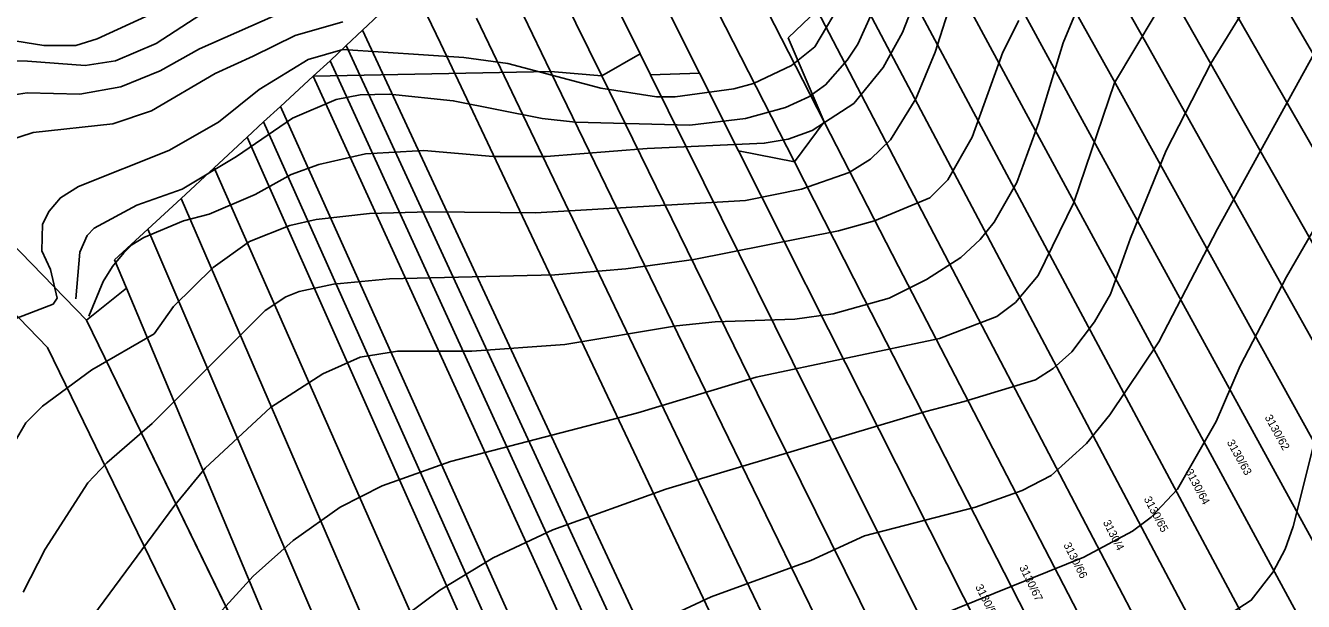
# Model space of a CAD drawing. Extents: x -555860 to -552701, y -1187050 to -1182291.
# Drawn here: x -555120.4 to -554849.1, y -1183573.6 to -1183451.2 of the extents above; entities that cross this region are included whole.
import ezdxf

# ---------------------------------------------------------------- set-up
doc = ezdxf.new("R2010")
doc.units = 0
for name, color, linetype in [('LEG_2b', 7, 'Continuous'), ('Level 28', 7, 'Continuous'), ('Level 30', 7, 'Continuous'), ('Level 40', 7, 'Continuous'), ('Level 41', 7, 'Continuous'), ('navrh_BV', 7, 'Continuous'), ('Poz předměty', 7, 'Continuous')]:
    doc.layers.add(name, color=color, linetype=linetype)

msp = doc.modelspace()

# ---------------------------------------------------------------- linework, layer by layer
at = {"layer": 'Level 28'}
msp.add_lwpolyline([(-554989.16, -1183790.18), (-554998.38, -1183762.03), (-555023.98, -1183698.86), (-555072.25, -1183586.24), (-555107.46, -1183513.79), (-555123.73, -1183497.05), (-555148.99, -1183482.44), (-555174.33, -1183475.35), (-555199.76, -1183468.31), (-555225.23, -1183461.43), (-555248.68, -1183450.24), (-555272.32, -1183438.88), (-555295.77, -1183427.64), (-555319.32, -1183416.36), (-555342.75, -1183405.14), (-555324.88, -1183381.52), (-555299.11, -1183358.62), (-555286.46, -1183347.02), (-555255.88, -1183308.96), (-555251.14, -1183303.48), (-555248.77, -1183300.73), (-555246.44, -1183298.03), (-555242.85, -1183293.87), (-555241.16, -1183291.91)], dxfattribs=at)
at = {"layer": 'Level 30'}
for points in [[(-555250.11, -1183286.98), (-555254.01, -1183291.5), (-555256.34, -1183294.2), (-555258.71, -1183296.95), (-555263.56, -1183302.55), (-555293.78, -1183340.16), (-555305.81, -1183351.2), (-555332.26, -1183374.7), (-555358.11, -1183408.87), (-555323.64, -1183425.38), (-555300.09, -1183436.66), (-555276.65, -1183447.9), (-555253, -1183459.26), (-555228.72, -1183470.85), (-555202.4, -1183477.96), (-555177.01, -1183484.98), (-555152.9, -1183491.73), (-555129.94, -1183505.01), (-555115.75, -1183519.61), (-555081.35, -1183590.4), (-555033.21, -1183702.71), (-555007.78, -1183765.47), (-554998.93, -1183792.49)], [(-554989.16, -1183790.18), (-554998.38, -1183762.03), (-555023.98, -1183698.86), (-555072.25, -1183586.24), (-555107.46, -1183513.79), (-555123.73, -1183497.05), (-555148.99, -1183482.44), (-555174.33, -1183475.35), (-555199.76, -1183468.31), (-555225.23, -1183461.43), (-555248.68, -1183450.24), (-555272.32, -1183438.88), (-555295.77, -1183427.64), (-555319.32, -1183416.36), (-555342.75, -1183405.14), (-555324.88, -1183381.52), (-555299.11, -1183358.62), (-555286.46, -1183347.02), (-555255.88, -1183308.96), (-555251.14, -1183303.48), (-555248.77, -1183300.73), (-555246.44, -1183298.03), (-555242.85, -1183293.87), (-555241.16, -1183291.91)]]:
    msp.add_lwpolyline(points, dxfattribs=at)
at = {"layer": 'Level 40'}
for points in [[(-554894.85, -1183442.22), (-554900.07, -1183454.92), (-554905.29, -1183471.85), (-554909.95, -1183484.55), (-554914.75, -1183493.02), (-554917.71, -1183496.69), (-554921.8, -1183500.5), (-554929.14, -1183505.15), (-554937.04, -1183509.11), (-554948.9, -1183512.49), (-554957.08, -1183513.62), (-554974.02, -1183514.19), (-554982.2, -1183515.03), (-555005.91, -1183518.98), (-555025.66, -1183520.4), (-555041.47, -1183520.39), (-555049.37, -1183521.66), (-555057.27, -1183525.19), (-555068.42, -1183532.39), (-555082.25, -1183545.23), (-555088.74, -1183553.13), (-555115.34, -1183589.2)], [(-554946.5, -1183445.04), (-554952.85, -1183455.76), (-554957.79, -1183459.72), (-554965.83, -1183463.52), (-554970.06, -1183464.65), (-554982.48, -1183466.35), (-554986.43, -1183466.35), (-554998.29, -1183464.51), (-555018.04, -1183459.29), (-555027.36, -1183458.02), (-555053.04, -1183456.33), (-555060.38, -1183458.44), (-555070.82, -1183464.79), (-555079.43, -1183471.71), (-555090.01, -1183477.78), (-555109.2, -1183485.4), (-555113.02, -1183487.8), (-555115.41, -1183490.62), (-555116.82, -1183493.44), (-555116.97, -1183499.09), (-555115.13, -1183503.04), (-555113.72, -1183509.11), (-555114.57, -1183510.38), (-555128.11, -1183515.6)], [(-554846.45, -1183538.46), (-554851.24, -1183557.65), (-554852.94, -1183562.45), (-554855.48, -1183567.25), (-554860.14, -1183573.31), (-554868.46, -1183578.68), (-554904.59, -1183593.21), (-554922.65, -1183601.68), (-554945.23, -1183614.94), (-554958.21, -1183623.97), (-554972.04, -1183636.82), (-554987.14, -1183653.89), (-555015.36, -1183687.9), (-555028.77, -1183709.21), (-555035.82, -1183723.6), (-555043.45, -1183742.79), (-555048.53, -1183761.99), (-555052.62, -1183781.18), (-555057.29, -1183800.41)]]:
    msp.add_lwpolyline(points, dxfattribs=at)
at = {"layer": 'Level 41'}
for points in [[(-554969.7, -1183337.99), (-554955.67, -1183377.59), (-554952.99, -1183389.72), (-554953.13, -1183396.21), (-554955.53, -1183405.24), (-554960.47, -1183412.16), (-554963.71, -1183415.55), (-554967.67, -1183418.51), (-554979.38, -1183423.03), (-555004.78, -1183427.26), (-555020.02, -1183431.21), (-555037.24, -1183437.98), (-555047.4, -1183439.82), (-555060.1, -1183440.95), (-555069.13, -1183442.78), (-555083.24, -1183448.85), (-555092.69, -1183455.06), (-555101.3, -1183458.73), (-555107.79, -1183459.71), (-555119.98, -1183458.75), (-555132.63, -1183458.59)], [(-554976.75, -1183340.56), (-554968.37, -1183368.27), (-554963.85, -1183386.62), (-554964.14, -1183392.54), (-554966.4, -1183400.45), (-554968.94, -1183404.26), (-554973.17, -1183408.77), (-554979.38, -1183412.86), (-554986.01, -1183416.11), (-554993.49, -1183418.37), (-555007.04, -1183420.77), (-555018.33, -1183423.45), (-555027.06, -1183427.17), (-555033.02, -1183430.16), (-555040.34, -1183433.32), (-555062.92, -1183436.57), (-555077.47, -1183440.11), (-555084.93, -1183443.34), (-555093.96, -1183448.85), (-555105.25, -1183454.07), (-555109.77, -1183455.48), (-555116.54, -1183455.48), (-555132.91, -1183452.8)], [(-554848.84, -1183356.7), (-554851.81, -1183376.46), (-554852.51, -1183401.29), (-554852.37, -1183417.66), (-554853.5, -1183427.54), (-554855.48, -1183436.01), (-554857.88, -1183441.65), (-554868.74, -1183459.29), (-554878.2, -1183477.78), (-554885.82, -1183496.41), (-554890.05, -1183508.26), (-554893.44, -1183514.19), (-554898.24, -1183520.53), (-554902.19, -1183524.06), (-554906, -1183526.46), (-554921.1, -1183531.12), (-554929.24, -1183533.25), (-554984.46, -1183549.75), (-555008.45, -1183558.35), (-555021.15, -1183564.28), (-555032.44, -1183571.2), (-555043.3, -1183579.24)], [(-555107.01, -1183512.93), (-555103.97, -1183505.61), (-555101.95, -1183502.42), (-555099.58, -1183499.52), (-555097.84, -1183497.81), (-555095.31, -1183496.23), (-555086.91, -1183492.74), (-555081.41, -1183491.32), (-555071.67, -1183487.09), (-555064.05, -1183482.86), (-555058.12, -1183480.74), (-555048.24, -1183478.48), (-555035.82, -1183477.78), (-555021.15, -1183479.05), (-555009.86, -1183479.05), (-554988.41, -1183477.35), (-554963.57, -1183476.23), (-554958.49, -1183475.38), (-554953.41, -1183473.54), (-554944.52, -1183467.76), (-554938.31, -1183460.14), (-554934.22, -1183452.66), (-554929.28, -1183439.96)], [(-554937.61, -1183441.65), (-554943.68, -1183455.2), (-554945.93, -1183458.59), (-554950.59, -1183463.81), (-554954.12, -1183466.35), (-554959.06, -1183468.6), (-554967.52, -1183471), (-554979.38, -1183472.41), (-555003.65, -1183471.71), (-555010.71, -1183471), (-555029.61, -1183467.19), (-555043.16, -1183465.78), (-555049.37, -1183465.92), (-555054.45, -1183466.91), (-555063.77, -1183470.86), (-555075.62, -1183479.05), (-555087.19, -1183485.96), (-555096.79, -1183489.35), (-555105.82, -1183494.29), (-555107.37, -1183495.84), (-555108.92, -1183499.37), (-555109.77, -1183509.25)], [(-555088.18, -1183585.87), (-555072.09, -1183568.23), (-555063.62, -1183560.61), (-555053.6, -1183553.56), (-555044.71, -1183549.04), (-555030.18, -1183543.82), (-554990.39, -1183533.52), (-554965.27, -1183525.9), (-554926.32, -1183517.71), (-554914.18, -1183513.06), (-554910.23, -1183510.09), (-554905.43, -1183504.31), (-554897.81, -1183488.78), (-554889.2, -1183463.38), (-554876.22, -1183441.65)], [(-554923.5, -1183445.04), (-554927.31, -1183456.89), (-554931.4, -1183466.77), (-554936.76, -1183475.52), (-554940.99, -1183479.61), (-554945.51, -1183482.43), (-554955.67, -1183485.96), (-554967.52, -1183488.36), (-555012.12, -1183491.04), (-555034.7, -1183490.76), (-555047.4, -1183491.18), (-555058.69, -1183492.45), (-555064.33, -1183493.72), (-555072.85, -1183497.07), (-555080.56, -1183502.61), (-555089.03, -1183510.94), (-555093.12, -1183516.73), (-555106.38, -1183524.34), (-555116.82, -1183532.11), (-555120.35, -1183535.63), (-555124.3, -1183542.41)], [(-555125.57, -1183466.34), (-555120.07, -1183465.5), (-555108.92, -1183465.78), (-555100.17, -1183464.23), (-555091.85, -1183460.84), (-555083.52, -1183456.19), (-555064.75, -1183447.86)], [(-555053.04, -1183450.4), (-555063.2, -1183453.36), (-555072.1, -1183457.75), (-555080.14, -1183461.41), (-555093.68, -1183469.31), (-555101.87, -1183472.13), (-555118.8, -1183473.97), (-555124.45, -1183475.8)], [(-555120.92, -1183571.62), (-555116.26, -1183562.45), (-555107.23, -1183548.34), (-555103.14, -1183544.1), (-555093.54, -1183535.78), (-555069.55, -1183511.79), (-555065.18, -1183508.82), (-555062.35, -1183507.69), (-555055.02, -1183506.14), (-555043.16, -1183505.01), (-555008.03, -1183504.17), (-554992.93, -1183502.9), (-554978.53, -1183500.92), (-554947.77, -1183494.85), (-554940.15, -1183492.74), (-554928.44, -1183487.8), (-554924.62, -1183483.99), (-554919.4, -1183474.96), (-554912.91, -1183456.89), (-554909.53, -1183450.12)], [(-554844.89, -1183453.65), (-554867.33, -1183494.43), (-554879.75, -1183518.42), (-554890.19, -1183533.94), (-554895.13, -1183540.01), (-554902.61, -1183546.78), (-554908.82, -1183550.03), (-554918.7, -1183553.56), (-554942.26, -1183559.62), (-554953.7, -1183564.84), (-554974.86, -1183572.61), (-554983.61, -1183576.7)], [(-555093.4, -1183798.96), (-555083.52, -1183758.32), (-555075.05, -1183732.92), (-555072.23, -1183726.14), (-555064.33, -1183710.62), (-555038.08, -1183664.05), (-555026.51, -1183646.13), (-555020.72, -1183638.51), (-554999.5, -1183617.37), (-554986.43, -1183606.62), (-554970.91, -1183596.88), (-554957.08, -1183589.82), (-554930.27, -1183578.11), (-554895.7, -1183564.14), (-554885.39, -1183558.64), (-554881.44, -1183555.67), (-554875.8, -1183549.75), (-554867.61, -1183535.35), (-554862.53, -1183523.5), (-554852.66, -1183504.59), (-554839.81, -1183482.29)]]:
    msp.add_lwpolyline(points, dxfattribs=at)
at = {"layer": 'navrh_BV'}
for p, q in [((-554950.83, -1183471.64), (-554989.2, -1183396.9)), ((-554996.27, -1183403.45), (-554957.16, -1183480.2)), ((-554912.59, -1183481.81), (-554954.54, -1183403.27)), ((-554942.63, -1183405.5), (-554905.1, -1183475.13)), ((-554977.32, -1183461.31), (-555003.16, -1183409.83)), ((-555010.19, -1183416.34), (-554989.94, -1183457.2)), ((-554897.68, -1183468.29), (-554926.22, -1183415.89)), ((-554916.31, -1183414.13), (-554890.15, -1183461.5)), ((-554882.63, -1183454.71), (-554904.61, -1183415.44)), ((-555017.22, -1183422.86), (-554998.08, -1183461.92)), ((-554801.4, -1183536.07), (-554860.25, -1183434.4)), ((-555038.3, -1183442.38), (-555032.33, -1183454.99)), ((-554867.76, -1183441.12), (-554809.34, -1183543.11)), ((-555016.79, -1183444.75), (-555008.94, -1183460.95)), ((-555045.38, -1183448.95), (-555048.86, -1183452.17)), ((-554952.33, -1183447.96), (-554958.47, -1183453.8)), ((-554927.54, -1183495.49), (-554952.33, -1183447.96)), ((-554941.94, -1183447.21), (-554920.09, -1183488.6)), ((-554817.29, -1183550.18), (-554875.23, -1183447.9)), ((-555024.66, -1183449.67), (-555021.21, -1183456.89)), ((-555048.86, -1183452.17), (-555052.35, -1183455.43)), ((-555048.86, -1183452.17), (-554998.81, -1183559.86)), ((-554958.47, -1183453.8), (-554950.83, -1183471.64)), ((-555052.35, -1183455.43), (-555055.75, -1183458.74)), ((-555052.35, -1183455.43), (-555002.57, -1183563.25)), ((-555032.33, -1183454.99), (-554987.51, -1183549.75)), ((-555021.21, -1183456.89), (-554980.03, -1183542.89)), ((-554825.24, -1183557.28), (-554882.63, -1183454.71)), ((-555055.75, -1183458.74), (-555059.32, -1183461.97)), ((-555055.75, -1183458.74), (-555006.35, -1183566.69)), ((-554998.08, -1183461.92), (-554989.94, -1183457.2)), ((-554989.94, -1183457.2), (-554987.72, -1183461.68)), ((-555059.32, -1183461.97), (-555066.31, -1183468.45)), ((-555059.32, -1183461.97), (-555010.02, -1183570.03)), ((-554972.52, -1183536.1), (-555008.94, -1183460.95)), ((-555008.94, -1183460.95), (-554998.08, -1183461.92)), ((-554998.08, -1183461.92), (-554965.05, -1183529.34)), ((-554987.72, -1183461.68), (-554977.32, -1183461.31)), ((-554987.72, -1183461.68), (-554957.54, -1183522.59)), ((-554969.02, -1183477.84), (-554977.32, -1183461.31)), ((-554890.15, -1183461.5), (-554833.26, -1183564.35)), ((-555066.31, -1183468.45), (-555069.87, -1183471.69)), ((-555066.31, -1183468.45), (-555017.6, -1183576.79)), ((-554841.27, -1183571.41), (-554897.68, -1183468.29)), ((-555069.87, -1183471.69), (-555073.35, -1183474.96)), ((-555021.3, -1183580.25), (-555069.87, -1183471.69)), ((-554957.16, -1183480.2), (-554950.83, -1183471.64)), ((-554950.83, -1183471.64), (-554935.03, -1183502.42)), ((-555073.35, -1183474.96), (-555080.36, -1183481.47)), ((-555073.35, -1183474.96), (-555025.13, -1183583.5)), ((-554905.1, -1183475.13), (-554849.2, -1183578.42)), ((-554949.95, -1183515.82), (-554969.02, -1183477.84)), ((-554957.16, -1183480.2), (-554969.02, -1183477.84)), ((-555080.36, -1183481.47), (-555087.4, -1183487.96)), ((-555080.36, -1183481.47), (-555032.42, -1183590.1)), ((-554957.16, -1183480.2), (-554942.4, -1183509.15)), ((-554857.19, -1183585.43), (-554912.59, -1183481.81)), ((-555087.4, -1183487.96), (-555094.43, -1183494.49)), ((-555087.4, -1183487.96), (-555040.16, -1183597.06)), ((-554920.09, -1183488.6), (-554865.06, -1183592.5)), ((-555094.43, -1183494.49), (-555101.51, -1183500.99)), ((-555094.43, -1183494.49), (-555047.59, -1183603.87)), ((-555123.73, -1183497.05), (-555107.46, -1183513.79)), ((-554873, -1183599.75), (-554927.54, -1183495.49)), ((-555101.51, -1183500.99), (-555099.02, -1183506.99)), ((-554935.03, -1183502.42), (-554881.01, -1183606.65)), ((-555099.02, -1183506.99), (-555107.46, -1183513.79)), ((-555099.02, -1183506.99), (-555066.96, -1183583.38)), ((-554942.4, -1183509.15), (-554888.97, -1183613.7)), ((-555073.35, -1183583.98), (-555107.46, -1183513.79)), ((-554896.97, -1183620.71), (-554949.95, -1183515.82)), ((-554957.54, -1183522.59), (-554905.04, -1183627.74)), ((-554965.05, -1183529.34), (-554912.97, -1183634.85)), ((-554921.03, -1183641.91), (-554972.52, -1183536.1)), ((-554980.03, -1183542.89), (-554929.04, -1183648.96)), ((-554936.99, -1183656.08), (-554987.51, -1183549.75)), ((-554949.1, -1183666.44), (-554998.81, -1183559.86)), ((-555002.57, -1183563.25), (-554953.07, -1183670.06)), ((-554957.1, -1183673.7), (-555006.35, -1183566.69)), ((-555010.02, -1183570.03), (-554961.1, -1183677.21))]:
    msp.add_line(p, q, dxfattribs=at)
at = {"layer": 'Poz předměty'}
msp.add_lwpolyline([(-555059.32, -1183461.97), (-555008.94, -1183460.95)], dxfattribs=at)

# ---------------------------------------------------------------- texts
at = {"layer": 'LEG_2b'}
for s, rotation, p in [('3130/62', 299, (-554857.36, -1183534.45)), ('3130/63', 299, (-554865.4, -1183539.76)), ('3130/64', 298, (-554874.2, -1183545.95)), ('3130/65', 298, (-554883.02, -1183551.8)), ('3130/4', 297, (-554891.7, -1183556.76)), ('3130/66', 297, (-554900.08, -1183561.55)), ('3130/67', 296, (-554909.45, -1183566.34)), ('3130/5', 297, (-554918.81, -1183570.45))]:
    msp.add_text(s, height=1.7, rotation=rotation, dxfattribs=at).set_placement(p)

doc.saveas('drawing.dxf')
